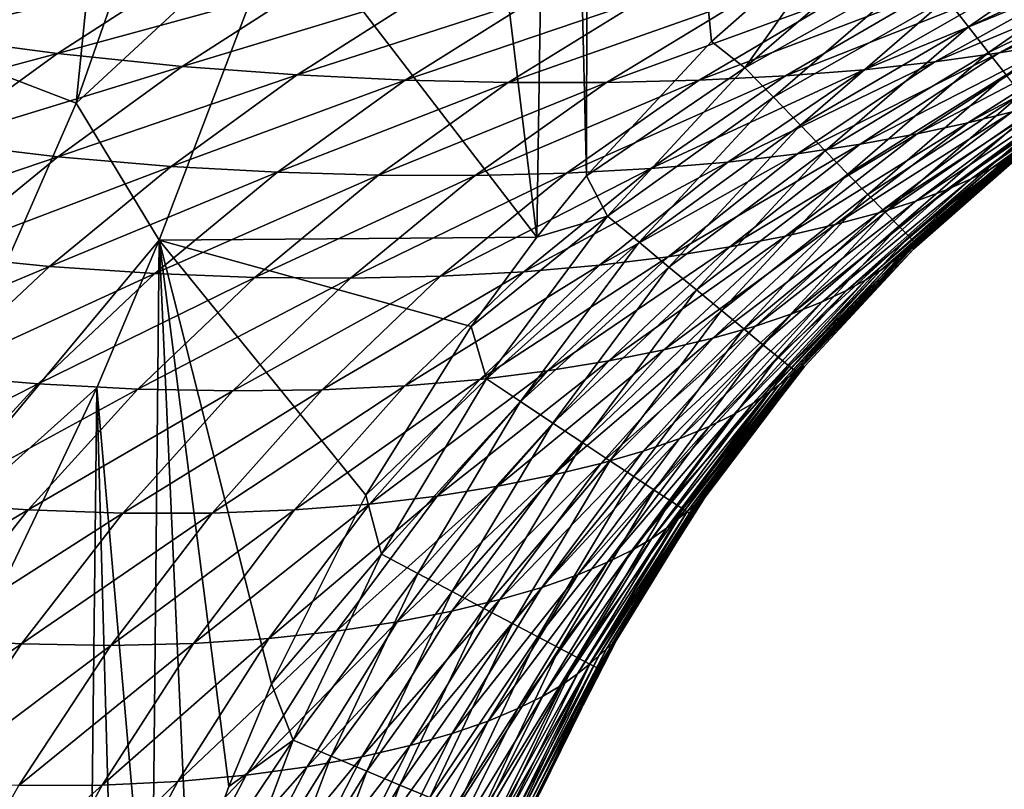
# Model space of a CAD drawing. Header units: metres. Extents: x -105 to 105, y -68 to 103.
# Tile 311 of 416: x 23.14 to 26.54, y 32.79 to 35.44. Entities that reach past the tile are written whole.
import ezdxf

# ---------------------------------------------------------------- set-up
doc = ezdxf.new("R2010")
doc.units = ezdxf.units.M
doc.layers.add('solid_FIT-BATH-150_SW0001_01', color=7, linetype='CONTINUOUS')

msp = doc.modelspace()

# ---------------------------------------------------------------- linework, layer by layer
at = {"layer": 'solid_FIT-BATH-150_SW0001_01'}
for points in [[(25.094719, 34.904369, 16.174772), (25.102907, 39.760273, 16.189856), (24.991745, 39.182335, 16.188276)], [(25.526304, 35.367851, 16.176994), (25.102907, 39.760273, 16.189856), (25.094719, 34.904369, 16.174772)], [(26.001141, 35.786243, 16.179064), (25.102907, 39.760273, 16.189856), (25.526304, 35.367851, 16.176994)], [(24.923374, 34.692856, 16.173773), (24.991745, 39.182335, 16.188276), (24.584768, 37.493652, 16.18306)], [(25.094719, 34.904369, 16.174772), (24.991745, 39.182335, 16.188276), (24.923374, 34.692856, 16.173773)], [(24.923374, 34.692856, 16.173773), (24.584768, 37.493652, 16.18306), (24.056435, 35.822361, 16.177)], [(22.91736, 35.31517, 16.275196), (23.527138, 37.054073, 16.281836), (23.112053, 37.177486, 16.407246)], [(23.335033, 35.154232, 16.198643), (23.527138, 37.054073, 16.281836), (22.91736, 35.31517, 16.275196)], [(23.335033, 35.154232, 16.198643), (23.956139, 36.925865, 16.205454), (23.527138, 37.054073, 16.281836)], [(24.056435, 35.822361, 16.177), (23.956139, 36.925865, 16.205454), (23.335033, 35.154232, 16.198643)], [(23.621252, 34.682281, 16.172348), (24.056435, 35.822361, 16.177), (23.335033, 35.154232, 16.198643)], [(24.923374, 34.692856, 16.173773), (24.056435, 35.822361, 16.177), (23.621252, 34.682281, 16.172348)], [(26.412996, 35.41827, 16.017664), (26.953579, 35.793095, 16.019825), (26.337154, 35.515644, 16.086226)], [(27.012657, 35.698147, 15.935164), (26.953579, 35.793095, 16.019825), (26.412996, 35.41827, 16.017664)], [(25.641151, 35.277061, 16.166361), (26.001141, 35.786243, 16.179064), (25.526304, 35.367851, 16.176994)], [(25.641151, 35.277061, 16.166361), (26.168299, 35.732792, 16.168653), (26.001141, 35.786243, 16.179064)], [(26.255268, 35.620895, 16.137079), (26.168299, 35.732792, 16.168653), (25.641151, 35.277061, 16.166361)], [(26.481827, 35.330013, 15.932964), (27.012657, 35.698147, 15.935164), (26.412996, 35.41827, 16.017664)], [(27.064905, 35.614311, 15.835946), (27.012657, 35.698147, 15.935164), (26.481827, 35.330013, 15.932964)], [(22.80085, 35.387928, -14.117086), (22.283125, 35.470039, -14.748188), (23.222042, 35.661373, -14.285117)], [(22.80085, 35.387928, -14.117086), (23.222042, 35.661373, -14.285117), (23.701298, 35.604881, -13.634828)], [(25.739811, 35.17511, 16.134794), (26.255268, 35.620895, 16.137079), (25.641151, 35.277061, 16.166361)], [(26.337154, 35.515644, 16.086226), (26.255268, 35.620895, 16.137079), (25.739811, 35.17511, 16.134794)], [(26.518364, 35.328213, -4.359948), (27.023443, 35.603695, -4.543054), (27.230648, 35.634293, -3.33639)], [(26.719391, 35.361782, -3.158494), (26.518364, 35.328213, -4.359948), (27.230648, 35.634293, -3.33639)], [(23.270973, 35.325874, -13.460213), (22.80085, 35.387928, -14.117086), (23.701298, 35.604881, -13.634828)], [(23.270973, 35.325874, -13.460213), (23.701298, 35.604881, -13.634828), (24.139494, 35.564449, -12.956454)], [(26.296352, 35.297241, -5.50309), (26.795132, 35.575512, -5.689571), (27.023443, 35.603695, -4.543054)], [(26.518364, 35.328213, -4.359948), (26.296352, 35.297241, -5.50309), (27.023443, 35.603695, -4.543054)], [(26.542688, 35.252098, 15.833697), (27.064905, 35.614311, 15.835946), (26.481827, 35.330013, 15.932964)], [(23.700397, 35.281704, -12.776638), (23.270973, 35.325874, -13.460213), (24.139494, 35.564449, -12.956454)], [(23.700397, 35.281704, -12.776638), (24.139494, 35.564449, -12.956454), (24.544645, 35.537342, -12.24191)], [(26.051306, 35.270302, -6.592447), (26.543589, 35.55109, -6.780928), (26.795132, 35.575512, -5.689571)], [(26.296352, 35.297241, -5.50309), (26.051306, 35.270302, -6.592447), (26.795132, 35.575512, -5.689571)], [(24.097198, 35.252319, -12.058052), (23.700397, 35.281704, -12.776638), (24.544645, 35.537342, -12.24191)], [(24.097198, 35.252319, -12.058052), (24.544645, 35.537342, -12.24191), (24.92515, 35.520744, -11.478126)], [(24.469723, 35.234577, -11.291229), (24.097198, 35.252319, -12.058052), (24.92515, 35.520744, -11.478126)], [(24.469723, 35.234577, -11.291229), (24.92515, 35.520744, -11.478126), (25.287823, 35.512642, -10.653527)], [(25.164003, 35.226116, -9.574836), (25.634848, 35.511993, -9.76486), (25.962523, 35.518478, -8.818853)], [(25.484203, 35.233791, -8.628712), (25.164003, 35.226116, -9.574836), (25.962523, 35.518478, -8.818853)], [(25.484203, 35.233791, -8.628712), (25.962523, 35.518478, -8.818853), (26.266483, 35.531708, -7.822715)], [(25.780996, 35.248753, -7.633133), (25.484203, 35.233791, -8.628712), (26.266483, 35.531708, -7.822715)], [(25.780996, 35.248753, -7.633133), (26.266483, 35.531708, -7.822715), (26.543589, 35.55109, -6.780928)], [(26.051306, 35.270302, -6.592447), (25.780996, 35.248753, -7.633133), (26.543589, 35.55109, -6.780928)], [(24.82464, 35.226242, -10.464543), (24.469723, 35.234577, -11.291229), (25.287823, 35.512642, -10.653527)], [(24.82464, 35.226242, -10.464543), (25.287823, 35.512642, -10.653527), (25.634848, 35.511993, -9.76486)], [(25.164003, 35.226116, -9.574836), (24.82464, 35.226242, -10.464543), (25.634848, 35.511993, -9.76486)], [(25.832693, 35.079231, 16.083929), (26.337154, 35.515644, 16.086226), (25.739811, 35.17511, 16.134794)], [(26.412996, 35.41827, 16.017664), (26.337154, 35.515644, 16.086226), (25.832693, 35.079231, 16.083929)], [(25.918711, 34.990547, 16.015343), (26.412996, 35.41827, 16.017664), (25.832693, 35.079231, 16.083929)], [(26.481827, 35.330013, 15.932964), (26.412996, 35.41827, 16.017664), (25.918711, 34.990547, 16.015343)], [(26.410505, 35.08672, -1.728805), (26.899221, 35.396881, -1.898085), (27.056824, 35.432716, -0.58015)], [(26.563644, 35.125103, -0.419705), (26.410505, 35.08672, -1.728805), (27.056824, 35.432716, -0.58015)], [(22.386147, 35.089382, -13.958332), (22.80085, 35.387928, -14.117086), (23.270973, 35.325874, -13.460213)], [(26.235493, 35.049168, -2.982458), (26.719391, 35.361782, -3.158494), (26.899221, 35.396881, -1.898085)], [(26.410505, 35.08672, -1.728805), (26.235493, 35.049168, -2.982458), (26.899221, 35.396881, -1.898085)], [(25.641151, 35.277061, 16.166361), (25.526304, 35.367851, 16.176994), (25.094719, 34.904369, 16.174772)], [(26.039423, 35.013325, -4.179219), (26.518364, 35.328213, -4.359948), (26.719391, 35.361782, -3.158494)], [(26.235493, 35.049168, -2.982458), (26.039423, 35.013325, -4.179219), (26.719391, 35.361782, -3.158494)], [(22.849239, 35.019863, -13.294457), (22.386147, 35.089382, -13.958332), (23.270973, 35.325874, -13.460213)], [(22.582886, 33.434925, 16.191051), (23.335033, 35.154232, 16.198643), (22.91736, 35.31517, 16.275196)], [(22.849239, 35.019863, -13.294457), (23.270973, 35.325874, -13.460213), (23.700397, 35.281704, -12.776638)], [(25.822392, 34.980343, -5.31957), (26.296352, 35.297241, -5.50309), (26.518364, 35.328213, -4.359948)], [(26.039423, 35.013325, -4.179219), (25.822392, 34.980343, -5.31957), (26.518364, 35.328213, -4.359948)], [(25.996765, 34.910179, 15.930606), (26.481827, 35.330013, 15.932964), (25.918711, 34.990547, 16.015343)], [(26.542688, 35.252098, 15.833697), (26.481827, 35.330013, 15.932964), (25.996765, 34.910179, 15.930606)], [(23.272007, 34.970177, -12.605131), (22.849239, 35.019863, -13.294457), (23.700397, 35.281704, -12.776638)], [(23.272007, 34.970177, -12.605131), (23.700397, 35.281704, -12.776638), (24.097198, 35.252319, -12.058052)], [(25.582424, 34.951756, -6.407557), (26.051306, 35.270302, -6.592447), (26.296352, 35.297241, -5.50309)], [(25.822392, 34.980343, -5.31957), (25.582424, 34.951756, -6.407557), (26.296352, 35.297241, -5.50309)], [(26.489328, 34.928329, 5.392559), (26.958147, 35.268677, 5.283537), (27.009354, 35.297432, 6.802054)], [(26.54022, 34.959194, 6.897313), (26.489328, 34.928329, 5.392559), (27.009354, 35.297432, 6.802054)], [(23.662546, 34.936874, -11.881858), (23.272007, 34.970177, -12.605131), (24.097198, 35.252319, -12.058052)], [(23.662546, 34.936874, -11.881858), (24.097198, 35.252319, -12.058052), (24.469723, 35.234577, -11.291229)], [(25.026163, 34.913357, -8.443482), (25.484203, 35.233791, -8.628712), (25.780996, 35.248753, -7.633133)], [(25.317398, 34.928997, -7.447798), (25.026163, 34.913357, -8.443482), (25.780996, 35.248753, -7.633133)], [(25.167879, 34.76553, 16.163883), (25.641151, 35.277061, 16.166361), (25.094719, 34.904369, 16.174772)], [(25.739811, 35.17511, 16.134794), (25.641151, 35.277061, 16.166361), (25.167879, 34.76553, 16.163883)], [(25.317398, 34.928997, -7.447798), (25.780996, 35.248753, -7.633133), (26.051306, 35.270302, -6.592447)], [(25.582424, 34.951756, -6.407557), (25.317398, 34.928997, -7.447798), (26.051306, 35.270302, -6.592447)], [(26.065771, 34.839252, 15.831291), (26.542688, 35.252098, 15.833697), (25.996765, 34.910179, 15.930606)], [(26.594616, 35.18576, 15.721434), (26.542688, 35.252098, 15.833697), (26.065771, 34.839252, 15.831291)], [(26.422239, 34.893658, 3.923835), (26.89006, 35.236176, 3.801225), (26.958147, 35.268677, 5.283537)], [(26.489328, 34.928329, 5.392559), (26.422239, 34.893658, 3.923835), (26.958147, 35.268677, 5.283537)], [(24.029116, 34.916489, -11.111303), (23.662546, 34.936874, -11.881858), (24.469723, 35.234577, -11.291229)], [(24.029116, 34.916489, -11.111303), (24.469723, 35.234577, -11.291229), (24.82464, 35.226242, -10.464543)], [(24.378204, 34.906528, -10.281832), (24.029116, 34.916489, -11.111303), (24.82464, 35.226242, -10.464543)], [(24.378204, 34.906528, -10.281832), (24.82464, 35.226242, -10.464543), (25.164003, 35.226116, -9.574836)], [(24.711725, 34.905659, -9.390398), (24.378204, 34.906528, -10.281832), (25.164003, 35.226116, -9.574836)], [(24.711725, 34.905659, -9.390398), (25.164003, 35.226116, -9.574836), (25.484203, 35.233791, -8.628712)], [(25.026163, 34.913357, -8.443482), (24.711725, 34.905659, -9.390398), (25.484203, 35.233791, -8.628712)], [(26.336456, 34.856102, 2.488473), (26.802565, 35.200809, 2.352548), (26.89006, 35.236176, 3.801225)], [(26.422239, 34.893658, 3.923835), (26.336456, 34.856102, 2.488473), (26.89006, 35.236176, 3.801225)], [(26.12463, 34.778885, 15.718973), (26.594616, 35.18576, 15.721434), (26.065771, 34.839252, 15.831291)], [(26.636648, 35.132229, 15.597744), (26.594616, 35.18576, 15.721434), (26.12463, 34.778885, 15.718973)], [(26.230474, 34.816578, 1.091165), (26.694193, 35.16346, 0.942956), (26.802565, 35.200809, 2.352548)], [(26.336456, 34.856102, 2.488473), (26.230474, 34.816578, 1.091165), (26.802565, 35.200809, 2.352548)], [(23.621252, 34.682281, 16.172348), (23.335033, 35.154232, 16.198643), (22.582886, 33.434925, 16.191051)], [(25.27696, 34.674862, 16.132324), (25.739811, 35.17511, 16.134794), (25.167879, 34.76553, 16.163883)], [(25.832693, 35.079231, 16.083929), (25.739811, 35.17511, 16.134794), (25.27696, 34.674862, 16.132324)], [(26.102926, 34.776115, -0.260945), (26.563644, 35.125103, -0.419705), (26.694193, 35.16346, 0.942956)], [(26.230474, 34.816578, 1.091165), (26.102926, 34.776115, -0.260945), (26.694193, 35.16346, 0.942956)], [(25.953257, 34.735752, -1.561612), (26.410505, 35.08672, -1.728805), (26.563644, 35.125103, -0.419705)], [(26.102926, 34.776115, -0.260945), (25.953257, 34.735752, -1.561612), (26.563644, 35.125103, -0.419705)], [(26.172255, 34.730198, 15.595222), (26.636648, 35.132229, 15.597744), (26.12463, 34.778885, 15.718973)], [(26.667824, 35.092735, 15.4642), (26.636648, 35.132229, 15.597744), (26.172255, 34.730198, 15.595222)], [(25.37965, 34.589611, 16.081455), (25.832693, 35.079231, 16.083929), (25.27696, 34.674862, 16.132324)], [(25.918711, 34.990547, 16.015343), (25.832693, 35.079231, 16.083929), (25.37965, 34.589611, 16.081455)], [(25.781973, 34.696419, -2.808967), (26.235493, 35.049168, -2.982458), (26.410505, 35.08672, -1.728805)], [(25.953257, 34.735752, -1.561612), (25.781973, 34.696419, -2.808967), (26.410505, 35.08672, -1.728805)], [(26.207552, 34.694321, 15.461613), (26.667824, 35.092735, 15.4642), (26.172255, 34.730198, 15.595222)], [(26.207552, 34.694321, 15.461613), (26.687176, 35.068516, 15.322371), (26.667824, 35.092735, 15.4642)], [(25.589663, 34.659046, -4.001554), (26.039423, 35.013325, -4.179219), (26.235493, 35.049168, -2.982458)], [(25.781973, 34.696419, -2.808967), (25.589663, 34.659046, -4.001554), (26.235493, 35.049168, -2.982458)], [(26.207552, 34.694321, 15.461613), (26.229427, 34.672371, 15.319717), (26.687176, 35.068516, 15.322371)], [(26.687176, 35.068516, 15.322371), (26.229427, 34.672371, 15.319717), (26.655991, 35.031288, 15.176344)], [(22.438993, 34.687302, -13.13784), (22.849239, 35.019863, -13.294457), (23.272007, 34.970177, -12.605131)], [(25.376307, 34.624893, -5.139686), (25.822392, 34.980343, -5.31957), (26.039423, 35.013325, -4.179219)], [(25.589663, 34.659046, -4.001554), (25.376307, 34.624893, -5.139686), (26.039423, 35.013325, -4.179219)], [(26.178549, 34.628635, 10.120844), (26.607853, 35.006008, 10.057076), (26.630316, 35.020763, 11.719715)], [(26.202023, 34.645378, 11.764449), (26.178549, 34.628635, 10.120844), (26.630316, 35.020763, 11.719715)], [(26.202023, 34.645378, 11.764449), (26.630316, 35.020763, 11.719715), (26.64632, 35.029289, 13.429174)], [(26.219416, 34.655888, 13.451873), (26.202023, 34.645378, 11.764449), (26.64632, 35.029289, 13.429174)], [(26.219416, 34.655888, 13.451873), (26.64632, 35.029289, 13.429174), (26.655991, 35.031288, 15.176344)], [(26.223738, 34.652794, 15.173755), (26.219416, 34.655888, 13.451873), (26.655991, 35.031288, 15.176344)], [(26.229427, 34.672371, 15.319717), (26.223738, 34.652794, 15.173755), (26.655991, 35.031288, 15.176344)], [(25.140011, 34.595577, -6.226912), (25.582424, 34.951756, -6.407557), (25.822392, 34.980343, -5.31957)], [(25.376307, 34.624893, -5.139686), (25.140011, 34.595577, -6.226912), (25.822392, 34.980343, -5.31957)], [(25.474735, 34.510777, 16.012848), (25.918711, 34.990547, 16.015343), (25.37965, 34.589611, 16.081455)], [(25.996765, 34.910179, 15.930606), (25.918711, 34.990547, 16.015343), (25.474735, 34.510777, 16.012848)], [(26.109629, 34.577824, 6.991853), (26.54022, 34.959194, 6.897313), (26.578569, 34.98534, 8.449432)], [(26.148483, 34.605972, 8.529513), (26.109629, 34.577824, 6.991853), (26.578569, 34.98534, 8.449432)], [(26.148483, 34.605972, 8.529513), (26.578569, 34.98534, 8.449432), (26.607853, 35.006008, 10.057076)], [(26.178549, 34.628635, 10.120844), (26.148483, 34.605972, 8.529513), (26.607853, 35.006008, 10.057076)], [(22.857264, 34.630314, -12.442289), (22.438993, 34.687302, -13.13784), (23.272007, 34.970177, -12.605131)], [(22.857264, 34.630314, -12.442289), (23.272007, 34.970177, -12.605131), (23.662546, 34.936874, -11.881858)], [(24.878756, 34.572632, -7.267341), (25.317398, 34.928997, -7.447798), (25.582424, 34.951756, -6.407557)], [(25.140011, 34.595577, -6.226912), (24.878756, 34.572632, -7.267341), (25.582424, 34.951756, -6.407557)], [(26.058651, 34.54496, 5.500624), (26.489328, 34.928329, 5.392559), (26.54022, 34.959194, 6.897313)], [(26.109629, 34.577824, 6.991853), (26.058651, 34.54496, 5.500624), (26.54022, 34.959194, 6.897313)], [(23.24367, 34.591434, -11.713748), (22.857264, 34.630314, -12.442289), (23.662546, 34.936874, -11.881858)], [(23.24367, 34.591434, -11.713748), (23.662546, 34.936874, -11.881858), (24.029116, 34.916489, -11.111303)], [(23.606337, 34.566853, -10.938828), (23.24367, 34.591434, -11.713748), (24.029116, 34.916489, -11.111303)], [(23.606337, 34.566853, -10.938828), (24.029116, 34.916489, -11.111303), (24.378204, 34.906528, -10.281832)], [(24.281063, 34.550915, -9.212119), (24.711725, 34.905659, -9.390398), (25.026163, 34.913357, -8.443482)], [(24.591463, 34.55743, -8.26377), (24.281063, 34.550915, -9.212119), (25.026163, 34.913357, -8.443482)], [(24.591463, 34.55743, -8.26377), (25.026163, 34.913357, -8.443482), (25.317398, 34.928997, -7.447798)], [(24.878756, 34.572632, -7.267341), (24.591463, 34.55743, -8.26377), (25.317398, 34.928997, -7.447798)], [(25.561012, 34.43935, 15.92808), (25.996765, 34.910179, 15.930606), (25.474735, 34.510777, 16.012848)], [(26.065771, 34.839252, 15.831291), (25.996765, 34.910179, 15.930606), (25.561012, 34.43935, 15.92808)], [(25.992037, 34.508347, 4.045199), (26.422239, 34.893658, 3.923835), (26.489328, 34.928329, 5.392559)], [(26.058651, 34.54496, 5.500624), (25.992037, 34.508347, 4.045199), (26.489328, 34.928329, 5.392559)], [(23.951548, 34.553848, -10.105925), (23.606337, 34.566853, -10.938828), (24.378204, 34.906528, -10.281832)], [(23.951548, 34.553848, -10.105925), (24.378204, 34.906528, -10.281832), (24.711725, 34.905659, -9.390398)], [(24.281063, 34.550915, -9.212119), (23.951548, 34.553848, -10.105925), (24.711725, 34.905659, -9.390398)], [(25.167879, 34.76553, 16.163883), (25.094719, 34.904369, 16.174772), (24.923374, 34.692856, 16.173773)], [(25.907339, 34.468929, 2.622823), (26.336456, 34.856102, 2.488473), (26.422239, 34.893658, 3.923835)], [(25.992037, 34.508347, 4.045199), (25.907339, 34.468929, 2.622823), (26.422239, 34.893658, 3.923835)], [(25.63727, 34.376331, 15.828722), (26.065771, 34.839252, 15.831291), (25.561012, 34.43935, 15.92808)], [(26.12463, 34.778885, 15.718973), (26.065771, 34.839252, 15.831291), (25.63727, 34.376331, 15.828722)], [(25.803005, 34.42767, 1.237439), (26.230474, 34.816578, 1.091165), (26.336456, 34.856102, 2.488473)], [(25.907339, 34.468929, 2.622823), (25.803005, 34.42767, 1.237439), (26.336456, 34.856102, 2.488473)], [(25.677607, 34.385632, -0.104512), (26.102926, 34.776115, -0.260945), (26.230474, 34.816578, 1.091165)], [(25.803005, 34.42767, 1.237439), (25.677607, 34.385632, -0.104512), (26.230474, 34.816578, 1.091165)], [(25.530455, 34.34391, -1.397177), (25.953257, 34.735752, -1.561612), (26.102926, 34.776115, -0.260945)], [(25.677607, 34.385632, -0.104512), (25.530455, 34.34391, -1.397177), (26.102926, 34.776115, -0.260945)], [(25.702305, 34.322723, 15.716352), (26.12463, 34.778885, 15.718973), (25.63727, 34.376331, 15.828722)], [(26.172255, 34.730198, 15.595222), (26.12463, 34.778885, 15.718973), (25.702305, 34.322723, 15.716352)], [(25.167879, 34.76553, 16.163883), (24.923374, 34.692856, 16.173773), (24.697424, 34.384781, 16.172323)], [(24.750084, 34.203861, 16.161211), (25.167879, 34.76553, 16.163883), (24.697424, 34.384781, 16.172323)], [(25.27696, 34.674862, 16.132324), (25.167879, 34.76553, 16.163883), (24.750084, 34.203861, 16.161211)], [(25.36183, 34.303505, -2.638711), (25.781973, 34.696419, -2.808967), (25.953257, 34.735752, -1.561612)], [(25.530455, 34.34391, -1.397177), (25.36183, 34.303505, -2.638711), (25.953257, 34.735752, -1.561612)], [(25.754904, 34.279518, 15.592545), (26.172255, 34.730198, 15.595222), (25.702305, 34.322723, 15.716352)], [(26.207552, 34.694321, 15.461613), (26.172255, 34.730198, 15.595222), (25.754904, 34.279518, 15.592545)], [(23.406401, 34.173252, 16.170134), (23.621252, 34.682281, 16.172348), (22.582886, 33.434925, 16.191051)], [(23.594826, 32.015659, 16.160988), (23.621252, 34.682281, 16.172348), (23.406401, 34.173252, 16.170134)], [(23.722786, 32.417179, 16.16296), (23.621252, 34.682281, 16.172348), (23.594826, 32.015659, 16.160988)], [(24.923374, 34.692856, 16.173773), (23.621252, 34.682281, 16.172348), (24.697424, 34.384781, 16.172323)], [(23.861626, 32.797058, 16.164803), (23.621252, 34.682281, 16.172348), (23.722786, 32.417179, 16.16296)], [(24.009232, 33.151875, 16.166506), (23.621252, 34.682281, 16.172348), (23.861626, 32.797058, 16.164803)], [(24.334558, 33.80307, 16.16959), (23.621252, 34.682281, 16.172348), (24.009232, 33.151875, 16.166506)], [(24.697424, 34.384781, 16.172323), (23.621252, 34.682281, 16.172348), (24.334558, 33.80307, 16.16959)], [(24.868103, 34.125217, 16.129667), (25.27696, 34.674862, 16.132324), (24.750084, 34.203861, 16.161211)], [(25.37965, 34.589611, 16.081455), (25.27696, 34.674862, 16.132324), (24.868103, 34.125217, 16.129667)], [(25.172108, 34.265411, -3.827645), (25.589663, 34.659046, -4.001554), (25.781973, 34.696419, -2.808967)], [(25.36183, 34.303505, -2.638711), (25.172108, 34.265411, -3.827645), (25.781973, 34.696419, -2.808967)], [(25.793863, 34.247719, 15.458874), (26.207552, 34.694321, 15.461613), (25.754904, 34.279518, 15.592545)], [(25.793863, 34.247719, 15.458874), (26.229427, 34.672371, 15.319717), (26.207552, 34.694321, 15.461613)], [(25.793863, 34.247719, 15.458874), (25.817976, 34.228317, 15.316914), (26.229427, 34.672371, 15.319717)], [(26.229427, 34.672371, 15.319717), (25.817976, 34.228317, 15.316914), (26.223738, 34.652794, 15.173755)], [(24.96114, 34.230976, -4.964118), (25.376307, 34.624893, -5.139686), (25.589663, 34.659046, -4.001554)], [(25.172108, 34.265411, -3.827645), (24.96114, 34.230976, -4.964118), (25.589663, 34.659046, -4.001554)], [(25.790236, 34.20842, 10.183931), (26.178549, 34.628635, 10.120844), (26.202023, 34.645378, 11.764449)], [(25.81465, 34.227371, 11.808679), (25.790236, 34.20842, 10.183931), (26.202023, 34.645378, 11.764449)], [(25.81465, 34.227371, 11.808679), (26.202023, 34.645378, 11.764449), (26.219416, 34.655888, 13.451873)], [(25.833221, 34.240223, 13.474245), (25.81465, 34.227371, 11.808679), (26.219416, 34.655888, 13.451873)], [(25.817976, 34.228317, 15.316914), (25.846483, 34.246777, 15.171138), (26.223738, 34.652794, 15.173755)], [(25.833221, 34.240223, 13.474245), (26.219416, 34.655888, 13.451873), (26.223738, 34.652794, 15.173755)], [(26.223738, 34.652794, 15.173755), (25.846483, 34.246777, 15.171138), (25.833221, 34.240223, 13.474245)], [(22.459099, 34.262585, -12.288473), (22.857264, 34.630314, -12.442289), (23.24367, 34.591434, -11.713748)], [(24.727119, 34.201923, -6.051174), (25.140011, 34.595577, -6.226912), (25.376307, 34.624893, -5.139686)], [(24.96114, 34.230976, -4.964118), (24.727119, 34.201923, -6.051174), (25.376307, 34.624893, -5.139686)], [(25.719786, 34.153545, 7.085279), (26.109629, 34.577824, 6.991853), (26.148483, 34.605972, 8.529513)], [(25.759335, 34.183666, 8.608721), (25.719786, 34.153545, 7.085279), (26.148483, 34.605972, 8.529513)], [(25.759335, 34.183666, 8.608721), (26.148483, 34.605972, 8.529513), (26.178549, 34.628635, 10.120844)], [(25.790236, 34.20842, 10.183931), (25.759335, 34.183666, 8.608721), (26.178549, 34.628635, 10.120844)], [(22.843533, 34.216431, -11.554149), (22.459099, 34.262585, -12.288473), (23.24367, 34.591434, -11.713748)], [(22.843533, 34.216431, -11.554149), (23.24367, 34.591434, -11.713748), (23.606337, 34.566853, -10.938828)], [(24.183155, 34.166267, -8.09018), (24.591463, 34.55743, -8.26377), (24.878756, 34.572632, -7.267341)], [(24.468126, 34.179863, -7.092393), (24.183155, 34.166267, -8.09018), (24.878756, 34.572632, -7.267341)], [(24.468126, 34.179863, -7.092393), (24.878756, 34.572632, -7.267341), (25.140011, 34.595577, -6.226912)], [(24.727119, 34.201923, -6.051174), (24.468126, 34.179863, -7.092393), (25.140011, 34.595577, -6.226912)], [(24.979195, 34.051292, 16.078796), (25.37965, 34.589611, 16.081455), (24.868103, 34.125217, 16.129667)], [(25.474735, 34.510777, 16.012848), (25.37965, 34.589611, 16.081455), (24.979195, 34.051292, 16.078796)], [(25.668404, 34.118843, 5.607277), (26.058651, 34.54496, 5.500624), (26.109629, 34.577824, 6.991853)], [(25.719786, 34.153545, 7.085279), (25.668404, 34.118843, 5.607277), (26.109629, 34.577824, 6.991853)], [(23.204378, 34.186085, -10.774289), (22.843533, 34.216431, -11.554149), (23.606337, 34.566853, -10.938828)], [(23.204378, 34.186085, -10.774289), (23.606337, 34.566853, -10.938828), (23.951548, 34.553848, -10.105925)], [(23.547688, 34.16856, -9.937354), (23.204378, 34.186085, -10.774289), (23.951548, 34.553848, -10.105925)], [(23.547688, 34.16856, -9.937354), (23.951548, 34.553848, -10.105925), (24.281063, 34.550915, -9.212119)], [(23.875055, 34.162201, -9.040573), (23.547688, 34.16856, -9.937354), (24.281063, 34.550915, -9.212119)], [(23.875055, 34.162201, -9.040573), (24.281063, 34.550915, -9.212119), (24.591463, 34.55743, -8.26377)], [(24.183155, 34.166267, -8.09018), (23.875055, 34.162201, -9.040573), (24.591463, 34.55743, -8.26377)], [(25.601822, 34.080555, 4.164804), (25.992037, 34.508347, 4.045199), (26.058651, 34.54496, 5.500624)], [(25.668404, 34.118843, 5.607277), (25.601822, 34.080555, 4.164804), (26.058651, 34.54496, 5.500624)], [(25.082054, 33.982944, 16.010176), (25.474735, 34.510777, 16.012848), (24.979195, 34.051292, 16.078796)], [(25.561012, 34.43935, 15.92808), (25.474735, 34.510777, 16.012848), (25.082054, 33.982944, 16.010176)], [(25.517641, 34.039665, 2.75502), (25.907339, 34.468929, 2.622823), (25.992037, 34.508347, 4.045199)], [(25.601822, 34.080555, 4.164804), (25.517641, 34.039665, 2.75502), (25.992037, 34.508347, 4.045199)], [(25.414274, 33.99715, 1.381139), (25.803005, 34.42767, 1.237439), (25.907339, 34.468929, 2.622823)], [(25.517641, 34.039665, 2.75502), (25.414274, 33.99715, 1.381139), (25.907339, 34.468929, 2.622823)], [(25.175371, 33.921043, 15.92538), (25.561012, 34.43935, 15.92808), (25.082054, 33.982944, 16.010176)], [(25.63727, 34.376331, 15.828722), (25.561012, 34.43935, 15.92808), (25.175371, 33.921043, 15.92538)], [(25.290228, 33.954124, 0.048903), (25.677607, 34.385632, -0.104512), (25.803005, 34.42767, 1.237439)], [(25.414274, 33.99715, 1.381139), (25.290228, 33.954124, 0.048903), (25.803005, 34.42767, 1.237439)], [(24.750084, 34.203861, 16.161211), (24.697424, 34.384781, 16.172323), (24.334558, 33.80307, 16.16959)], [(25.144678, 33.911739, -1.236233), (25.530455, 34.34391, -1.397177), (25.677607, 34.385632, -0.104512)], [(25.290228, 33.954124, 0.048903), (25.144678, 33.911739, -1.236233), (25.677607, 34.385632, -0.104512)], [(25.257843, 33.866455, 15.825986), (25.63727, 34.376331, 15.828722), (25.175371, 33.921043, 15.92538)], [(25.702305, 34.322723, 15.716352), (25.63727, 34.376331, 15.828722), (25.257843, 33.866455, 15.825986)], [(24.97769, 33.871044, -2.472448), (25.36183, 34.303505, -2.638711), (25.530455, 34.34391, -1.397177)], [(25.144678, 33.911739, -1.236233), (24.97769, 33.871044, -2.472448), (25.530455, 34.34391, -1.397177)], [(24.78941, 33.833103, -3.658263), (25.172108, 34.265411, -3.827645), (25.36183, 34.303505, -2.638711)], [(24.97769, 33.871044, -2.472448), (24.78941, 33.833103, -3.658263), (25.36183, 34.303505, -2.638711)], [(25.328161, 33.820038, 15.713571), (25.702305, 34.322723, 15.716352), (25.257843, 33.866455, 15.825986)], [(25.754904, 34.279518, 15.592545), (25.702305, 34.322723, 15.716352), (25.328161, 33.820038, 15.713571)], [(24.579575, 33.799355, -4.793637), (24.96114, 34.230976, -4.964118), (25.172108, 34.265411, -3.827645)], [(24.78941, 33.833103, -3.658263), (24.579575, 33.799355, -4.793637), (25.172108, 34.265411, -3.827645)], [(25.385017, 33.782661, 15.589711), (25.754904, 34.279518, 15.592545), (25.328161, 33.820038, 15.713571)], [(25.793863, 34.247719, 15.458874), (25.754904, 34.279518, 15.592545), (25.385017, 33.782661, 15.589711)], [(24.346455, 33.77161, -5.8811), (24.727119, 34.201923, -6.051174), (24.96114, 34.230976, -4.964118)], [(24.579575, 33.799355, -4.793637), (24.346455, 33.77161, -5.8811), (24.96114, 34.230976, -4.964118)], [(25.427107, 33.755192, 15.455983), (25.793863, 34.247719, 15.458874), (25.385017, 33.782661, 15.589711)], [(25.427107, 33.755192, 15.455983), (25.817976, 34.228317, 15.316914), (25.793863, 34.247719, 15.458874)], [(25.427107, 33.755192, 15.455983), (25.453119, 33.738495, 15.313963), (25.817976, 34.228317, 15.316914)], [(25.817976, 34.228317, 15.316914), (25.453119, 33.738495, 15.313963), (25.502834, 33.79414, 15.168347)], [(25.468517, 33.768726, 11.852192), (25.81465, 34.227371, 11.808679), (25.833221, 34.240223, 13.474245)], [(25.488005, 33.784157, 13.496178), (25.468517, 33.768726, 11.852192), (25.833221, 34.240223, 13.474245)], [(25.488005, 33.784157, 13.496178), (25.833221, 34.240223, 13.474245), (25.846483, 34.246777, 15.171138)], [(25.83218, 34.229687, 15.17103), (25.488005, 33.784157, 13.496178), (25.846483, 34.246777, 15.171138)], [(25.83218, 34.229687, 15.17103), (25.502834, 33.79414, 15.168347), (25.488005, 33.784157, 13.496178)], [(25.817976, 34.228317, 15.316914), (25.502834, 33.79414, 15.168347), (25.83218, 34.229687, 15.17103)], [(25.817976, 34.228317, 15.316914), (25.83218, 34.229687, 15.17103), (25.846483, 34.246777, 15.171138)], [(22.464834, 33.813004, -11.403648), (22.843533, 34.216431, -11.554149), (23.204378, 34.186085, -10.774289)], [(24.08823, 33.751579, -6.923703), (24.468126, 34.179863, -7.092393), (24.727119, 34.201923, -6.051174)], [(24.346455, 33.77161, -5.8811), (24.08823, 33.751579, -6.923703), (24.727119, 34.201923, -6.051174)], [(24.388353, 33.598774, 16.15834), (24.750084, 34.203861, 16.161211), (24.334558, 33.80307, 16.16959)], [(24.868103, 34.125217, 16.129667), (24.750084, 34.203861, 16.161211), (24.388353, 33.598774, 16.15834)], [(25.411558, 33.72065, 8.686678), (25.759335, 34.183666, 8.608721), (25.790236, 34.20842, 10.183931)], [(25.443295, 33.747459, 10.246041), (25.411558, 33.72065, 8.686678), (25.790236, 34.20842, 10.183931)], [(25.443295, 33.747459, 10.246041), (25.790236, 34.20842, 10.183931), (25.81465, 34.227371, 11.808679)], [(25.468517, 33.768726, 11.852192), (25.443295, 33.747459, 10.246041), (25.81465, 34.227371, 11.808679)], [(22.825956, 33.775272, -10.618323), (22.464834, 33.813004, -11.403648), (23.204378, 34.186085, -10.774289)], [(22.637081, 32.560791, 16.162556), (23.406401, 34.173252, 16.170134), (22.582886, 33.434925, 16.191051)], [(23.372244, 31.141586, 16.156586), (23.406401, 34.173252, 16.170134), (22.637081, 32.560791, 16.162556)], [(22.825956, 33.775272, -10.618323), (23.204378, 34.186085, -10.774289), (23.547688, 34.16856, -9.937354)], [(23.169346, 33.75172, -9.776801), (22.825956, 33.775272, -10.618323), (23.547688, 34.16856, -9.937354)], [(23.169346, 33.75172, -9.776801), (23.547688, 34.16856, -9.937354), (23.875055, 34.162201, -9.040573)], [(23.496426, 33.740524, -8.876469), (23.169346, 33.75172, -9.776801), (23.875055, 34.162201, -9.040573)], [(23.47789, 31.590935, 16.158869), (23.406401, 34.173252, 16.170134), (23.372244, 31.141586, 16.156586)], [(23.594826, 32.015659, 16.160988), (23.406401, 34.173252, 16.170134), (23.47789, 31.590935, 16.158869)], [(23.496426, 33.740524, -8.876469), (23.875055, 34.162201, -9.040573), (24.183155, 34.166267, -8.09018)], [(23.803967, 33.740818, -7.923443), (23.496426, 33.740524, -8.876469), (24.183155, 34.166267, -8.09018)], [(23.803967, 33.740818, -7.923443), (24.183155, 34.166267, -8.09018), (24.468126, 34.179863, -7.092393)], [(24.08823, 33.751579, -6.923703), (23.803967, 33.740818, -7.923443), (24.468126, 34.179863, -7.092393)], [(25.371191, 33.688713, 7.177146), (25.719786, 34.153545, 7.085279), (25.759335, 34.183666, 8.608721)], [(25.411558, 33.72065, 8.686678), (25.371191, 33.688713, 7.177146), (25.759335, 34.183666, 8.608721)], [(25.319153, 33.652439, 5.712006), (25.668404, 34.118843, 5.607277), (25.719786, 34.153545, 7.085279)], [(25.371191, 33.688713, 7.177146), (25.319153, 33.652439, 5.712006), (25.719786, 34.153545, 7.085279)], [(24.513691, 33.532207, 16.126816), (24.868103, 34.125217, 16.129667), (24.388353, 33.598774, 16.15834)], [(24.979195, 34.051292, 16.078796), (24.868103, 34.125217, 16.129667), (24.513691, 33.532207, 16.126816)], [(25.252226, 33.612858, 4.282058), (25.601822, 34.080555, 4.164804), (25.668404, 34.118843, 5.607277)], [(25.319153, 33.652439, 5.712006), (25.252226, 33.612858, 4.282058), (25.668404, 34.118843, 5.607277)], [(25.168062, 33.570976, 2.884397), (25.517641, 34.039665, 2.75502), (25.601822, 34.080555, 4.164804)], [(25.252226, 33.612858, 4.282058), (25.168062, 33.570976, 2.884397), (25.601822, 34.080555, 4.164804)], [(24.631666, 33.46965, 16.075949), (24.979195, 34.051292, 16.078796), (24.513691, 33.532207, 16.126816)], [(25.082054, 33.982944, 16.010176), (24.979195, 34.051292, 16.078796), (24.631666, 33.46965, 16.075949)], [(25.065042, 33.527798, 1.521521), (25.414274, 33.99715, 1.381139), (25.517641, 34.039665, 2.75502)], [(25.168062, 33.570976, 2.884397), (25.065042, 33.527798, 1.521521), (25.517641, 34.039665, 2.75502)], [(24.941614, 33.484467, 0.198484), (25.290228, 33.954124, 0.048903), (25.414274, 33.99715, 1.381139)], [(25.065042, 33.527798, 1.521521), (24.941614, 33.484467, 0.198484), (25.414274, 33.99715, 1.381139)], [(24.740891, 33.411839, 16.007318), (25.082054, 33.982944, 16.010176), (24.631666, 33.46965, 16.075949)], [(25.175371, 33.921043, 15.92538), (25.082054, 33.982944, 16.010176), (24.740891, 33.411839, 16.007318)], [(24.796818, 33.442184, -1.079654), (25.144678, 33.911739, -1.236233), (25.290228, 33.954124, 0.048903)], [(24.941614, 33.484467, 0.198484), (24.796818, 33.442184, -1.079654), (25.290228, 33.954124, 0.048903)], [(24.630499, 33.402061, -2.311097), (24.97769, 33.871044, -2.472448), (25.144678, 33.911739, -1.236233)], [(24.796818, 33.442184, -1.079654), (24.630499, 33.402061, -2.311097), (25.144678, 33.911739, -1.236233)], [(24.839975, 33.359497, 15.922503), (25.175371, 33.921043, 15.92538), (24.740891, 33.411839, 16.007318)], [(25.257843, 33.866455, 15.825986), (25.175371, 33.921043, 15.92538), (24.839975, 33.359497, 15.922503)], [(24.442581, 33.365215, -3.494358), (24.78941, 33.833103, -3.658263), (24.97769, 33.871044, -2.472448)], [(24.630499, 33.402061, -2.311097), (24.442581, 33.365215, -3.494358), (24.97769, 33.871044, -2.472448)], [(24.92753, 33.313362, 15.82308), (25.257843, 33.866455, 15.825986), (24.839975, 33.359497, 15.922503)], [(25.328161, 33.820038, 15.713571), (25.257843, 33.866455, 15.825986), (24.92753, 33.313362, 15.82308)], [(24.232681, 33.333176, -4.62921), (24.579575, 33.799355, -4.793637), (24.78941, 33.833103, -3.658263)], [(24.442581, 33.365215, -3.494358), (24.232681, 33.333176, -4.62921), (24.78941, 33.833103, -3.658263)], [(23.999153, 33.307846, -5.717668), (24.346455, 33.77161, -5.8811), (24.579575, 33.799355, -4.793637)], [(24.232681, 33.333176, -4.62921), (23.999153, 33.307846, -5.717668), (24.579575, 33.799355, -4.793637)], [(24.388353, 33.598774, 16.15834), (24.334558, 33.80307, 16.16959), (24.009232, 33.151875, 16.166506)], [(25.002171, 33.274162, 15.710628), (25.328161, 33.820038, 15.713571), (24.92753, 33.313362, 15.82308)], [(25.385017, 33.782661, 15.589711), (25.328161, 33.820038, 15.713571), (25.002171, 33.274162, 15.710628)], [(25.183662, 33.289944, 13.517562), (25.488005, 33.784157, 13.496178), (25.502834, 33.79414, 15.168347)], [(25.473623, 33.751122, 15.168088), (25.183662, 33.289944, 13.517562), (25.502834, 33.79414, 15.168347)], [(25.453119, 33.738495, 15.313963), (25.473623, 33.751122, 15.168088), (25.502834, 33.79414, 15.168347)], [(22.472479, 33.337692, -10.471871), (22.825956, 33.775272, -10.618323), (23.169346, 33.75172, -9.776801)], [(23.740265, 33.291019, -6.762251), (24.08823, 33.751579, -6.923703), (24.346455, 33.77161, -5.8811)], [(23.999153, 33.307846, -5.717668), (23.740265, 33.291019, -6.762251), (24.346455, 33.77161, -5.8811)], [(25.062504, 33.242634, 15.586723), (25.385017, 33.782661, 15.589711), (25.002171, 33.274162, 15.710628)], [(25.427107, 33.755192, 15.455983), (25.385017, 33.782661, 15.589711), (25.062504, 33.242634, 15.586723)], [(25.107145, 33.219505, 15.452946), (25.427107, 33.755192, 15.455983), (25.062504, 33.242634, 15.586723)], [(25.107145, 33.219505, 15.452946), (25.453119, 33.738495, 15.313963), (25.427107, 33.755192, 15.455983)], [(25.137693, 33.24836, 10.306884), (25.443295, 33.747459, 10.246041), (25.468517, 33.768726, 11.852192)], [(25.163553, 33.271877, 11.894785), (25.137693, 33.24836, 10.306884), (25.468517, 33.768726, 11.852192)], [(25.163553, 33.271877, 11.894785), (25.468517, 33.768726, 11.852192), (25.488005, 33.784157, 13.496178)], [(25.183662, 33.289944, 13.517562), (25.163553, 33.271877, 11.894785), (25.488005, 33.784157, 13.496178)], [(22.817881, 33.306614, -9.62523), (22.472479, 33.337692, -10.471871), (23.169346, 33.75172, -9.776801)], [(22.817881, 33.306614, -9.62523), (23.169346, 33.75172, -9.776801), (23.496426, 33.740524, -8.876469)], [(23.146484, 33.289162, -8.720786), (22.817881, 33.306614, -9.62523), (23.496426, 33.740524, -8.876469)], [(23.146484, 33.289162, -8.720786), (23.496426, 33.740524, -8.876469), (23.803967, 33.740818, -7.923443)], [(23.455149, 33.284351, -7.764541), (23.146484, 33.289162, -8.720786), (23.803967, 33.740818, -7.923443)], [(23.455149, 33.284351, -7.764541), (23.803967, 33.740818, -7.923443), (24.08823, 33.751579, -6.923703)], [(23.740265, 33.291019, -6.762251), (23.455149, 33.284351, -7.764541), (24.08823, 33.751579, -6.923703)], [(25.063911, 33.186207, 7.267017), (25.371191, 33.688713, 7.177146), (25.411558, 33.72065, 8.686678)], [(25.105169, 33.219669, 8.763021), (25.063911, 33.186207, 7.267017), (25.411558, 33.72065, 8.686678)], [(25.105169, 33.219669, 8.763021), (25.411558, 33.72065, 8.686678), (25.443295, 33.747459, 10.246041)], [(25.137693, 33.24836, 10.306884), (25.105169, 33.219669, 8.763021), (25.443295, 33.747459, 10.246041)], [(25.107145, 33.219505, 15.452946), (25.134705, 33.205505, 15.310873), (25.453119, 33.738495, 15.313963)], [(25.453119, 33.738495, 15.313963), (25.134705, 33.205505, 15.310873), (25.199978, 33.304432, 15.165437)], [(25.473623, 33.751122, 15.168088), (25.199978, 33.304432, 15.165437), (25.183662, 33.289944, 13.517562)], [(25.453119, 33.738495, 15.313963), (25.199978, 33.304432, 15.165437), (25.473623, 33.751122, 15.168088)], [(25.011021, 33.148766, 5.814303), (25.319153, 33.652439, 5.712006), (25.371191, 33.688713, 7.177146)], [(25.063911, 33.186207, 7.267017), (25.011021, 33.148766, 5.814303), (25.371191, 33.688713, 7.177146)], [(24.943432, 33.108391, 4.396384), (25.252226, 33.612858, 4.282058), (25.319153, 33.652439, 5.712006)], [(25.011021, 33.148766, 5.814303), (24.943432, 33.108391, 4.396384), (25.319153, 33.652439, 5.712006)], [(24.083139, 32.957043, 16.15527), (24.388353, 33.598774, 16.15834), (24.009232, 33.151875, 16.166506)], [(24.513691, 33.532207, 16.126816), (24.388353, 33.598774, 16.15834), (24.083139, 32.957043, 16.15527)], [(24.858847, 33.066116, 3.010296), (25.168062, 33.570976, 2.884397), (25.252226, 33.612858, 4.282058)], [(24.943432, 33.108391, 4.396384), (24.858847, 33.066116, 3.010296), (25.252226, 33.612858, 4.282058)], [(24.755617, 33.022961, 1.65785), (25.065042, 33.527798, 1.521521), (25.168062, 33.570976, 2.884397)], [(24.858847, 33.066116, 3.010296), (24.755617, 33.022961, 1.65785), (25.168062, 33.570976, 2.884397)], [(24.214064, 32.90192, 16.123766), (24.513691, 33.532207, 16.126816), (24.083139, 32.957043, 16.15527)], [(24.631666, 33.46965, 16.075949), (24.513691, 33.532207, 16.126816), (24.214064, 32.90192, 16.123766)], [(24.632135, 32.980099, 0.343428), (24.941614, 33.484467, 0.198484), (25.065042, 33.527798, 1.521521)], [(24.755617, 33.022961, 1.65785), (24.632135, 32.980099, 0.343428), (25.065042, 33.527798, 1.521521)], [(24.487305, 32.938774, -0.928301), (24.796818, 33.442184, -1.079654), (24.941614, 33.484467, 0.198484)], [(24.632135, 32.980099, 0.343428), (24.487305, 32.938774, -0.928301), (24.941614, 33.484467, 0.198484)], [(24.337292, 32.85014, 16.072906), (24.631666, 33.46965, 16.075949), (24.214064, 32.90192, 16.123766)], [(24.740891, 33.411839, 16.007318), (24.631666, 33.46965, 16.075949), (24.337292, 32.85014, 16.072906)], [(24.320755, 32.90015, -2.155564), (24.630499, 33.402061, -2.311097), (24.796818, 33.442184, -1.079654)], [(24.487305, 32.938774, -0.928301), (24.320755, 32.90015, -2.155564), (24.796818, 33.442184, -1.079654)], [(24.132191, 32.865398, -3.336865), (24.442581, 33.365215, -3.494358), (24.630499, 33.402061, -2.311097)], [(24.320755, 32.90015, -2.155564), (24.132191, 32.865398, -3.336865), (24.630499, 33.402061, -2.311097)], [(24.451372, 32.802307, 16.004274), (24.740891, 33.411839, 16.007318), (24.337292, 32.85014, 16.072906)], [(24.839975, 33.359497, 15.922503), (24.740891, 33.411839, 16.007318), (24.451372, 32.802307, 16.004274)], [(23.921104, 32.836132, -4.471789), (24.232681, 33.333176, -4.62921), (24.442581, 33.365215, -3.494358)], [(24.132191, 32.865398, -3.336865), (23.921104, 32.836132, -4.471789), (24.442581, 33.365215, -3.494358)], [(24.554853, 32.759026, 15.919446), (24.839975, 33.359497, 15.922503), (24.451372, 32.802307, 16.004274)], [(24.92753, 33.313362, 15.82308), (24.839975, 33.359497, 15.922503), (24.554853, 32.759026, 15.919446)], [(23.685926, 32.81435, -5.56184), (23.999153, 33.307846, -5.717668), (24.232681, 33.333176, -4.62921)], [(23.921104, 32.836132, -4.471789), (23.685926, 32.81435, -5.56184), (24.232681, 33.333176, -4.62921)], [(24.646284, 32.720901, 15.820002), (24.92753, 33.313362, 15.82308), (24.554853, 32.759026, 15.919446)], [(25.002171, 33.274162, 15.710628), (24.92753, 33.313362, 15.82308), (24.646284, 32.720901, 15.820002)], [(22.494282, 32.836956, -9.483592), (22.817881, 33.306614, -9.62523), (23.146484, 33.289162, -8.720786)], [(22.826153, 32.811855, -8.57449), (22.494282, 32.836956, -9.483592), (23.146484, 33.289162, -8.720786)], [(22.826153, 32.811855, -8.57449), (23.146484, 33.289162, -8.720786), (23.455149, 33.284351, -7.764541)], [(23.137558, 32.800613, -7.614442), (22.826153, 32.811855, -8.57449), (23.455149, 33.284351, -7.764541)], [(23.137558, 32.800613, -7.614442), (23.455149, 33.284351, -7.764541), (23.740265, 33.291019, -6.762251)], [(23.425016, 32.801926, -6.609003), (23.137558, 32.800613, -7.614442), (23.740265, 33.291019, -6.762251)], [(23.425016, 32.801926, -6.609003), (23.740265, 33.291019, -6.762251), (23.999153, 33.307846, -5.717668)], [(23.685926, 32.81435, -5.56184), (23.425016, 32.801926, -6.609003), (23.999153, 33.307846, -5.717668)], [(24.899677, 32.739281, 11.936225), (25.163553, 33.271877, 11.894785), (25.183662, 33.289944, 13.517562)], [(24.92008, 32.759872, 13.538261), (24.899677, 32.739281, 11.936225), (25.183662, 33.289944, 13.517562)], [(24.92008, 32.759872, 13.538261), (25.183662, 33.289944, 13.517562), (25.199978, 33.304432, 15.165437)], [(25.147928, 33.20908, 15.164878), (24.92008, 32.759872, 13.538261), (25.199978, 33.304432, 15.165437)], [(25.134705, 33.205505, 15.310873), (25.147928, 33.20908, 15.164878), (25.199978, 33.304432, 15.165437)], [(24.724216, 32.688541, 15.70752), (25.002171, 33.274162, 15.710628), (24.646284, 32.720901, 15.820002)], [(25.062504, 33.242634, 15.586723), (25.002171, 33.274162, 15.710628), (24.724216, 32.688541, 15.70752)], [(24.840166, 32.683502, 8.837354), (25.105169, 33.219669, 8.763021), (25.137693, 33.24836, 10.306884)], [(24.873384, 32.713737, 10.366139), (24.840166, 32.683502, 8.837354), (25.137693, 33.24836, 10.306884)], [(24.873384, 32.713737, 10.366139), (25.137693, 33.24836, 10.306884), (25.163553, 33.271877, 11.894785)], [(24.899677, 32.739281, 11.936225), (24.873384, 32.713737, 10.366139), (25.163553, 33.271877, 11.894785)], [(24.787197, 32.662544, 15.583582), (25.062504, 33.242634, 15.586723), (24.724216, 32.688541, 15.70752)], [(25.107145, 33.219505, 15.452946), (25.062504, 33.242634, 15.586723), (24.787197, 32.662544, 15.583582)], [(24.833775, 32.643524, 15.449764), (25.107145, 33.219505, 15.452946), (24.787197, 32.662544, 15.583582)], [(24.797998, 32.648949, 7.354428), (25.063911, 33.186207, 7.267017), (25.105169, 33.219669, 8.763021)], [(24.840166, 32.683502, 8.837354), (24.797998, 32.648949, 7.354428), (25.105169, 33.219669, 8.763021)], [(24.833775, 32.643524, 15.449764), (25.134705, 33.205505, 15.310873), (25.107145, 33.219505, 15.452946)], [(24.744118, 32.610874, 5.913636), (25.011021, 33.148766, 5.814303), (25.063911, 33.186207, 7.267017)], [(24.797998, 32.648949, 7.354428), (24.744118, 32.610874, 5.913636), (25.063911, 33.186207, 7.267017)], [(24.833775, 32.643524, 15.449764), (24.862501, 32.632076, 15.307648), (25.134705, 33.205505, 15.310873)], [(25.134705, 33.205505, 15.310873), (24.862501, 32.632076, 15.307648), (24.936995, 32.778591, 15.162366)], [(25.147928, 33.20908, 15.164878), (24.936995, 32.778591, 15.162366), (24.92008, 32.759872, 13.538261)], [(25.134705, 33.205505, 15.310873), (24.936995, 32.778591, 15.162366), (25.147928, 33.20908, 15.164878)], [(24.083139, 32.957043, 16.15527), (24.009232, 33.151875, 16.166506), (23.861626, 32.797058, 16.164803)], [(24.675608, 32.570335, 4.507174), (24.943432, 33.108391, 4.396384), (25.011021, 33.148766, 5.814303)], [(24.744118, 32.610874, 5.913636), (24.675608, 32.570335, 4.507174), (25.011021, 33.148766, 5.814303)], [(24.590223, 32.528378, 3.132033), (24.858847, 33.066116, 3.010296), (24.943432, 33.108391, 4.396384)], [(24.675608, 32.570335, 4.507174), (24.590223, 32.528378, 3.132033), (24.943432, 33.108391, 4.396384)], [(24.48629, 32.486034, 1.789365), (24.755617, 33.022961, 1.65785), (24.858847, 33.066116, 3.010296)], [(24.590223, 32.528378, 3.132033), (24.48629, 32.486034, 1.789365), (24.858847, 33.066116, 3.010296)], [(24.362144, 32.444504, 0.482905), (24.632135, 32.980099, 0.343428), (24.755617, 33.022961, 1.65785)], [(24.48629, 32.486034, 1.789365), (24.362144, 32.444504, 0.482905), (24.755617, 33.022961, 1.65785)], [(24.216558, 32.405075, -0.783061), (24.487305, 32.938774, -0.928301), (24.632135, 32.980099, 0.343428)], [(24.362144, 32.444504, 0.482905), (24.216558, 32.405075, -0.783061), (24.632135, 32.980099, 0.343428)], [(24.083139, 32.957043, 16.15527), (23.861626, 32.797058, 16.164803), (23.722786, 32.417179, 16.16296)], [(23.831915, 32.286484, 16.152004), (24.083139, 32.957043, 16.15527), (23.722786, 32.417179, 16.16296)], [(24.214064, 32.90192, 16.123766), (24.083139, 32.957043, 16.15527), (23.831915, 32.286484, 16.152004)], [(24.048943, 32.368946, -2.006782), (24.320755, 32.90015, -2.155564), (24.487305, 32.938774, -0.928301)], [(24.216558, 32.405075, -0.783061), (24.048943, 32.368946, -2.006782), (24.487305, 32.938774, -0.928301)], [(23.966806, 32.241768, 16.120523), (24.214064, 32.90192, 16.123766), (23.831915, 32.286484, 16.152004)], [(23.858789, 32.337349, -3.186749), (24.132191, 32.865398, -3.336865), (24.320755, 32.90015, -2.155564)], [(24.048943, 32.368946, -2.006782), (23.858789, 32.337349, -3.186749), (24.320755, 32.90015, -2.155564)], [(24.337292, 32.85014, 16.072906), (24.214064, 32.90192, 16.123766), (23.966806, 32.241768, 16.120523)], [(23.407473, 32.294895, -5.414605), (23.685926, 32.81435, -5.56184), (23.921104, 32.836132, -4.471789)], [(23.645468, 32.31197, -4.322357), (23.407473, 32.294895, -5.414605), (23.921104, 32.836132, -4.471789)], [(23.645468, 32.31197, -4.322357), (23.921104, 32.836132, -4.471789), (24.132191, 32.865398, -3.336865)], [(23.858789, 32.337349, -3.186749), (23.645468, 32.31197, -4.322357), (24.132191, 32.865398, -3.336865)], [(24.093763, 32.199791, 16.069677), (24.337292, 32.85014, 16.072906), (23.966806, 32.241768, 16.120523)], [(24.451372, 32.802307, 16.004274), (24.337292, 32.85014, 16.072906), (24.093763, 32.199791, 16.069677)], [(22.852032, 32.293396, -7.474141), (23.137558, 32.800613, -7.614442), (23.425016, 32.801926, -6.609003)], [(23.143251, 32.288094, -6.46495), (22.852032, 32.293396, -7.474141), (23.425016, 32.801926, -6.609003)], [(23.143251, 32.288094, -6.46495), (23.425016, 32.801926, -6.609003), (23.685926, 32.81435, -5.56184)], [(23.407473, 32.294895, -5.414605), (23.143251, 32.288094, -6.46495), (23.685926, 32.81435, -5.56184)], [(24.211292, 32.161037, 16.001049), (24.451372, 32.802307, 16.004274), (24.093763, 32.199791, 16.069677)], [(24.554853, 32.759026, 15.919446), (24.451372, 32.802307, 16.004274), (24.211292, 32.161037, 16.001049)]]:
    msp.add_3dface(points, dxfattribs=at)

doc.saveas('drawing.dxf')
